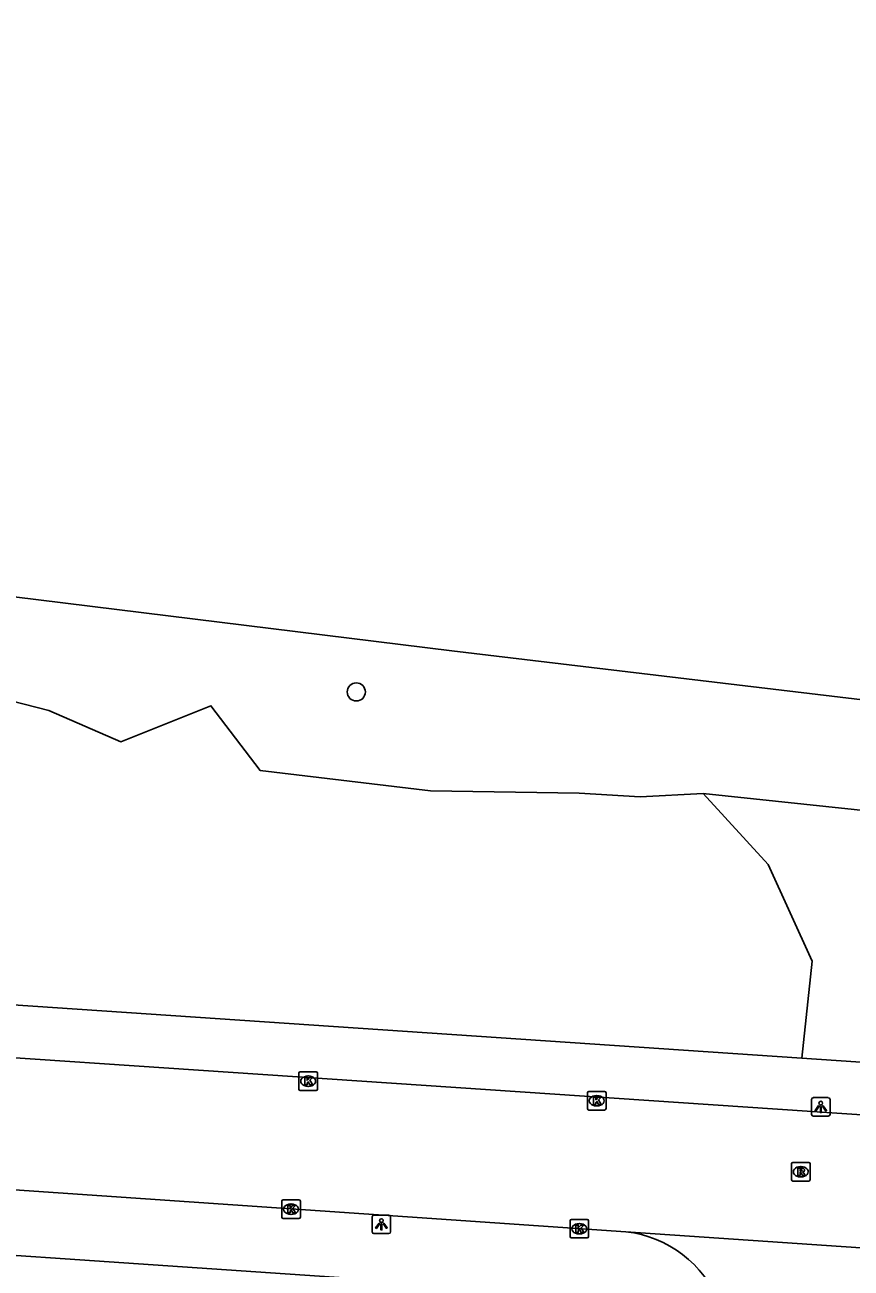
# Model space of a CAD drawing. Extents: x 161848 to 162726, y 385382 to 386521.
# Drawn here: x 162277.3 to 162321.9, y 385592.8 to 385659.8 of the extents above; entities that cross this region are included whole.
import ezdxf

# ---------------------------------------------------------------- set-up
doc = ezdxf.new("R2010")
doc.units = 0
for name, color, linetype in [('IMGEO_Boom', 7, 'Continuous'), ('IMGEO_Groenvoorziening', 7, 'Continuous'), ('IMGEO_Kolk', 7, 'Continuous'), ('IMGEO_Lichtpunt', 7, 'Continuous'), ('IMGEO_Rietland', 7, 'Continuous'), ('IMGEO_Rijbaan_lokaal_open', 7, 'Continuous'), ('IMGEO_Rioolput', 7, 'Continuous'), ('IMGEO_Voetpad_open', 7, 'Continuous'), ('IMGEO_Waterloop', 7, 'Continuous')]:
    doc.layers.add(name, color=color, linetype=linetype)

msp = doc.modelspace()

# ---------------------------------------------------------------- linework, layer by layer
at = {"layer": 'IMGEO_Boom'}
msp.add_circle((162295.214, 385623.855), 0.489, dxfattribs=at)
at = {"layer": 'IMGEO_Groenvoorziening'}
msp.add_lwpolyline([(162319.231, 385604.108), (162319.8, 385609.337), (162317.424, 385614.541), (162313.914, 385618.371)], dxfattribs=at)
at = {"layer": 'IMGEO_Kolk'}
for p, q in [((162292.193, 385603.362), (162293.045, 385603.362)), ((162292.118, 385602.436), (162292.118, 385603.288)), ((162292.606, 385603.142), (162292.631, 385603.142)), ((162293.119, 385603.288), (162293.119, 385602.436)), ((162293.045, 385602.362), (162292.193, 385602.362)), ((162292.629, 385602.582), (162292.604, 385602.582)), ((162307.677, 385601.381), (162307.677, 385602.233)), ((162307.752, 385602.307), (162308.604, 385602.307)), ((162308.165, 385602.087), (162308.19, 385602.087)), ((162308.678, 385602.233), (162308.678, 385601.381)), ((162308.188, 385601.527), (162308.163, 385601.527)), ((162308.604, 385601.307), (162307.752, 385601.307)), ((162291.198, 385595.532), (162291.198, 385596.384)), ((162291.273, 385596.458), (162292.125, 385596.458)), ((162291.686, 385596.238), (162291.711, 385596.238)), ((162292.199, 385596.384), (162292.199, 385595.532)), ((162292.125, 385595.458), (162291.273, 385595.458)), ((162291.709, 385595.678), (162291.684, 385595.678)), ((162306.738, 385594.479), (162306.738, 385595.331)), ((162306.813, 385595.405), (162307.665, 385595.405)), ((162307.739, 385595.331), (162307.739, 385594.479)), ((162307.249, 385594.625), (162307.224, 385594.625)), ((162307.226, 385595.185), (162307.251, 385595.185)), ((162307.665, 385594.405), (162306.813, 385594.405))]:
    msp.add_line(p, q, dxfattribs=at)
for points in [[(162292.193, 385603.362), (162293.045, 385603.362)], [(162292.118, 385602.436), (162292.118, 385603.288)], [(162292.439, 385603.062), (162292.562, 385603.062), (162292.562, 385602.911), (162292.692, 385603.062), (162292.856, 385603.062), (162292.71, 385602.911), (162292.863, 385602.662), (162292.711, 385602.662), (162292.626, 385602.826), (162292.562, 385602.759), (162292.562, 385602.662), (162292.439, 385602.662), (162292.439, 385603.062)], [(162293.119, 385603.288), (162293.119, 385602.436)], [(162293.045, 385602.362), (162292.193, 385602.362)], [(162307.677, 385601.381), (162307.677, 385602.233)], [(162307.752, 385602.307), (162308.604, 385602.307)], [(162307.998, 385602.007), (162308.121, 385602.007), (162308.121, 385601.856), (162308.251, 385602.007), (162308.415, 385602.007), (162308.269, 385601.856), (162308.422, 385601.607), (162308.27, 385601.607), (162308.185, 385601.771), (162308.121, 385601.704), (162308.121, 385601.607), (162307.998, 385601.607), (162307.998, 385602.007)], [(162308.678, 385602.233), (162308.678, 385601.381)], [(162308.604, 385601.307), (162307.752, 385601.307)], [(162291.198, 385595.532), (162291.198, 385596.384)], [(162291.273, 385596.458), (162292.125, 385596.458)], [(162291.519, 385596.158), (162291.642, 385596.158), (162291.642, 385596.007), (162291.772, 385596.158), (162291.936, 385596.158), (162291.79, 385596.007), (162291.943, 385595.758), (162291.791, 385595.758), (162291.706, 385595.922), (162291.642, 385595.855), (162291.642, 385595.758), (162291.519, 385595.758), (162291.519, 385596.158)], [(162292.199, 385596.384), (162292.199, 385595.532)], [(162292.125, 385595.458), (162291.273, 385595.458)], [(162306.738, 385594.479), (162306.738, 385595.331)], [(162306.813, 385595.405), (162307.665, 385595.405)], [(162307.739, 385595.331), (162307.739, 385594.479)], [(162307.059, 385595.105), (162307.182, 385595.105), (162307.182, 385594.954), (162307.312, 385595.105), (162307.476, 385595.105), (162307.33, 385594.954), (162307.483, 385594.705), (162307.331, 385594.705), (162307.246, 385594.869), (162307.182, 385594.802), (162307.182, 385594.705), (162307.059, 385594.705), (162307.059, 385595.105)], [(162307.665, 385594.405), (162306.813, 385594.405)]]:
    msp.add_lwpolyline(points, dxfattribs=at)
for centre, start, end in [((162292.195, 385603.286), 91.55205, 178.44795), ((162292.195, 385603.286), 91.55205, 178.44795), ((162293.043, 385603.286), 1.55205, 88.44795), ((162293.043, 385603.286), 1.55205, 88.44795), ((162292.195, 385602.438), 181.55205, 268.44795), ((162292.195, 385602.438), 181.55205, 268.44795), ((162293.043, 385602.438), 271.55205, 358.44795), ((162293.043, 385602.438), 271.55205, 358.44795), ((162307.754, 385602.231), 91.55205, 178.44795), ((162307.754, 385602.231), 91.55205, 178.44795), ((162308.602, 385602.231), 1.55205, 88.44795), ((162308.602, 385602.231), 1.55205, 88.44795), ((162307.754, 385601.383), 181.55205, 268.44795), ((162307.754, 385601.383), 181.55205, 268.44795), ((162308.602, 385601.383), 271.55205, 358.44795), ((162308.602, 385601.383), 271.55205, 358.44795), ((162291.275, 385596.382), 91.55205, 178.44795), ((162291.275, 385596.382), 91.55205, 178.44795), ((162292.123, 385596.382), 1.55205, 88.44795), ((162292.123, 385596.382), 1.55205, 88.44795), ((162291.275, 385595.534), 181.55205, 268.44795), ((162291.275, 385595.534), 181.55205, 268.44795), ((162292.123, 385595.534), 271.55205, 358.44795), ((162292.123, 385595.534), 271.55205, 358.44795), ((162306.815, 385595.329), 91.55205, 178.44795), ((162306.815, 385595.329), 91.55205, 178.44795), ((162307.663, 385595.329), 1.55205, 88.44795), ((162307.663, 385595.329), 1.55205, 88.44795), ((162306.815, 385594.481), 181.55205, 268.44795), ((162306.815, 385594.481), 181.55205, 268.44795), ((162307.663, 385594.481), 271.55205, 358.44795), ((162307.663, 385594.481), 271.55205, 358.44795)]:
    msp.add_arc(centre, 0.0765, start, end, dxfattribs=at)
for centre, major_axis, ratio, start_param, end_param in [((162292.605, 385602.862), (-0.387, 0.002), 0.722429, 4.712389, 7.853982), ((162292.63, 385602.862), (-0.39, 0.002), 0.717154, 1.570796, 4.712389), ((162308.164, 385601.807), (-0.387, 0.002), 0.722429, 4.712389, 7.853982), ((162308.189, 385601.807), (-0.39, 0.002), 0.717154, 1.570796, 4.712389), ((162291.685, 385595.958), (-0.387, 0.002), 0.722429, 4.712389, 7.853982), ((162291.71, 385595.958), (-0.39, 0.002), 0.717154, 1.570796, 4.712389), ((162307.225, 385594.905), (-0.387, 0.002), 0.722429, 4.712389, 7.853982), ((162307.25, 385594.905), (-0.39, 0.002), 0.717154, 1.570796, 4.712389)]:
    msp.add_ellipse(centre, major_axis=major_axis, ratio=ratio, start_param=start_param, end_param=end_param, dxfattribs=at)
at = {"layer": 'IMGEO_Lichtpunt'}
for p, q in [((162319.761, 385601.878), (162319.761, 385601.071)), ((162319.761, 385601.878), (162319.761, 385601.071)), ((162320.663, 385601.973), (162319.855, 385601.973)), ((162320.663, 385601.973), (162319.855, 385601.973)), ((162320.757, 385601.071), (162320.757, 385601.878)), ((162320.757, 385601.071), (162320.757, 385601.878)), ((162319.855, 385600.977), (162320.663, 385600.977)), ((162319.855, 385600.977), (162320.663, 385600.977)), ((162296.07, 385595.544), (162296.07, 385594.737)), ((162296.07, 385595.544), (162296.07, 385594.737)), ((162296.972, 385595.639), (162296.164, 385595.639)), ((162296.972, 385595.639), (162296.164, 385595.639)), ((162297.066, 385594.737), (162297.066, 385595.544)), ((162297.066, 385594.737), (162297.066, 385595.544)), ((162296.164, 385594.643), (162296.972, 385594.643)), ((162296.164, 385594.643), (162296.972, 385594.643))]:
    msp.add_line(p, q, dxfattribs=at)
for points in [[(162320.135, 385601.542), (162320.174, 385601.514), (162319.986, 385601.252), (162319.948, 385601.279), (162320.135, 385601.542)], [(162320.237, 385601.494), (162320.284, 385601.494), (162320.284, 385601.172), (162320.237, 385601.172), (162320.237, 385601.494)], [(162320.347, 385601.514), (162320.385, 385601.541), (162320.572, 385601.279), (162320.533, 385601.251), (162320.347, 385601.514)], [(162296.444, 385595.208), (162296.483, 385595.18), (162296.295, 385594.918), (162296.257, 385594.945), (162296.444, 385595.208)], [(162296.546, 385595.16), (162296.593, 385595.16), (162296.593, 385594.838), (162296.546, 385594.838), (162296.546, 385595.16)], [(162296.656, 385595.18), (162296.694, 385595.207), (162296.881, 385594.945), (162296.842, 385594.917), (162296.656, 385595.18)]]:
    msp.add_lwpolyline(points, dxfattribs=at)
for centre in [(162320.26, 385601.676), (162296.569, 385595.342)]:
    msp.add_circle(centre, 0.0994, dxfattribs=at)
for centre, start, end in [((162319.855, 385601.878), 90, 180), ((162319.855, 385601.878), 90, 180), ((162320.663, 385601.878), 0, 90), ((162320.663, 385601.878), 0, 90), ((162319.855, 385601.071), 180, 270), ((162319.855, 385601.071), 180, 270), ((162320.663, 385601.071), 270, 0), ((162320.663, 385601.071), 270, 360), ((162296.164, 385595.544), 90, 180), ((162296.164, 385595.544), 90, 180), ((162296.972, 385595.544), 0, 90), ((162296.972, 385595.544), 0, 90), ((162296.164, 385594.737), 180, 270), ((162296.164, 385594.737), 180, 270), ((162296.972, 385594.737), 270, 0), ((162296.972, 385594.737), 270, 360)]:
    msp.add_arc(centre, 0.0946, start, end, dxfattribs=at)
at = {"layer": 'IMGEO_Rietland'}
for points in [[(162263.398, 385624.644), (162272.521, 385624.409), (162278.641, 385622.853), (162282.522, 385621.172), (162287.372, 385623.112), (162290.024, 385619.62), (162299.207, 385618.52), (162307.227, 385618.391), (162310.525, 385618.197), (162313.914, 385618.371)], [(162313.914, 385618.371), (162323.249, 385617.38), (162331.554, 385616.294), (162338.68, 385615.445), (162344.437, 385614.737), (162351.893, 385613.793), (162358.453, 385613.133), (162371.949, 385611.434), (162383.322, 385610.065), (162392.382, 385608.98), (162402.009, 385607.942), (162410.55, 385606.762), (162416.956, 385606.092)]]:
    msp.add_lwpolyline(points, dxfattribs=at)
at = {"layer": 'IMGEO_Rijbaan_lokaal_open'}
for points in [[(162436.128, 385593.403), (162432.653, 385593.623), (162250.141, 385605.918), (162241.588, 385606.517)], [(162309.752, 385594.736), (162246.169, 385599.107), (162240.952, 385599.422)], [(162309.752, 385594.736), (162328.221, 385593.475)]]:
    msp.add_lwpolyline(points, dxfattribs=at)
msp.add_arc((162309.08, 385588.638), 6.135, 21.45826, 83.71077, dxfattribs=at)
at = {"layer": 'IMGEO_Rioolput'}
for p, q in [((162318.68, 385597.552), (162318.68, 385598.404)), ((162318.755, 385598.478), (162319.607, 385598.478)), ((162319.168, 385598.258), (162319.193, 385598.258)), ((162319.681, 385598.404), (162319.681, 385597.552)), ((162319.607, 385597.478), (162318.755, 385597.478)), ((162319.191, 385597.698), (162319.166, 385597.698))]:
    msp.add_line(p, q, dxfattribs=at)
for points in [[(162318.68, 385597.552), (162318.68, 385598.404)], [(162318.755, 385598.478), (162319.607, 385598.478)], [(162319.269, 385598.176), (162319.017, 385598.178), (162319.017, 385597.778)], [(162319.195, 385598.097), (162319.141, 385598.097), (162319.141, 385598.016)], [(162319.141, 385598.016), (162319.193, 385598.016)], [(162319.681, 385598.404), (162319.681, 385597.552)], [(162319.607, 385597.478), (162318.755, 385597.478)], [(162319.017, 385597.778), (162319.141, 385597.778), (162319.141, 385597.94), (162319.152, 385597.94)], [(162319.199, 385597.911), (162319.27, 385597.778), (162319.41, 385597.778), (162319.345, 385597.904)]]:
    msp.add_lwpolyline(points, dxfattribs=at)
for centre, radius, start, end in [((162318.757, 385598.402), 0.0765, 91.55205, 178.44795), ((162318.757, 385598.402), 0.0765, 91.55205, 178.44795), ((162319.177, 385598.205), 0.19, 274.7715, 282.96867), ((162319.201, 385598.001), 0.0964, 77.00612, 93.18647), ((162319.215, 385598.058), 0.0378, 276.66336, 79.67722), ((162319.268, 385598.066), 0.109, 350.36119, 89.41601), ((162319.266, 385598.066), 0.112, 277.58423, 350.98172), ((162319.605, 385598.402), 0.0765, 1.55205, 88.44795), ((162319.605, 385598.402), 0.0765, 1.55205, 88.44795), ((162318.757, 385597.554), 0.0765, 181.55205, 268.44795), ((162318.757, 385597.554), 0.0765, 181.55205, 268.44795), ((162319.151, 385597.887), 0.0533, 26.02933, 88.69889), ((162319.25, 385597.851), 0.108, 29.51342, 73.79051), ((162319.605, 385597.554), 0.0765, 271.55205, 358.44795), ((162319.605, 385597.554), 0.0765, 271.55205, 358.44795)]:
    msp.add_arc(centre, radius, start, end, dxfattribs=at)
for centre, major_axis, ratio, start_param, end_param in [((162319.167, 385597.978), (-0.387, 0.002), 0.722429, 4.712389, 7.853982), ((162319.192, 385597.978), (-0.39, 0.002), 0.717154, 1.570796, 4.712389)]:
    msp.add_ellipse(centre, major_axis=major_axis, ratio=ratio, start_param=start_param, end_param=end_param, dxfattribs=at)
at = {"layer": 'IMGEO_Voetpad_open'}
for points in [[(162319.231, 385604.108), (162276.436, 385606.992)], [(162416.342, 385597.564), (162327.188, 385603.572), (162319.231, 385604.108)], [(162240.397, 385595.895), (162245.477, 385595.597), (162310.902, 385591.138)]]:
    msp.add_lwpolyline(points, dxfattribs=at)
at = {"layer": 'IMGEO_Waterloop'}
msp.add_lwpolyline([(162178.57, 385726.883), (162178.733, 385719.773), (162179.082, 385714.065), (162180.119, 385703.13), (162180.723, 385698.293), (162184.674, 385672.365), (162186.352, 385664.564), (162187.381, 385660.589), (162188.66, 385656.696), (162189.894, 385653.872), (162191.243, 385651.779), (162193.527, 385648.781), (162197.615, 385644.502), (162202.879, 385641.158), (162206.989, 385639.011), (162210.224, 385637.67), (162213.59, 385636.738), (162272.52, 385629.499), (162300.359, 385626.079), (162327.188, 385622.864), (162438.064, 385609.578)], dxfattribs=at)

doc.saveas('drawing.dxf')
